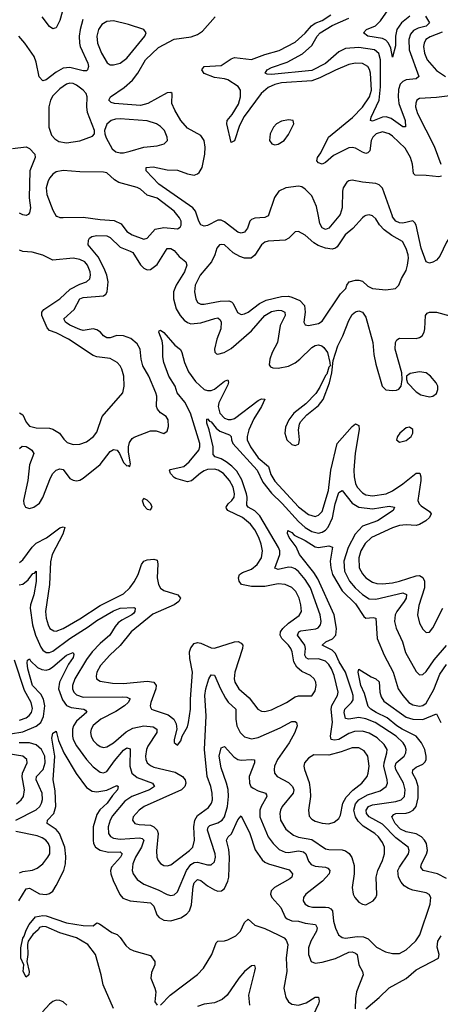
# Model space of a CAD drawing. Header units: inches. Extents: x 1843162 to 1959474, y 907081 to 1016326.
# Tile 398 of 656: x 1907192 to 1909694, y 945315 to 951169. Entities that reach past the tile are written whole.
import ezdxf

# ---------------------------------------------------------------- set-up
doc = ezdxf.new("R2010")
doc.units = ezdxf.units.IN
doc.header["$MEASUREMENT"] = 0
doc.layers.add('B9904', color=7, linetype='Continuous')
doc.layers.add('B9905', color=7, linetype='Continuous')

msp = doc.modelspace()

# ---------------------------------------------------------------- linework, layer by layer
at = {"layer": 'B9904', "color": 5}
for points, elevation in [([(1907412.8, 950000), (1907430, 949993.4), (1907450, 949991.9), (1907570, 949995.4), (1907670, 949979.8), (1907754.6, 949974.6), (1907796, 949956), (1907830.2, 949910), (1907860.3, 949890), (1907930, 949863.5), (1907950, 949869.1), (1907997.4, 949922.6), (1908050, 949932.4), (1908130, 949924.9), (1908145.6, 949934.4), (1908152.1, 949947.9), (1908152.1, 949970), (1908142.3, 949990), (1908134.1, 950000)], 640), ([(1909243.4, 950000), (1909230, 949991.1), (1909173, 949927), (1909128.6, 949890), (1909080.9, 949819.1), (1909069.7, 949810.3), (1909050, 949804.8), (1909010, 949809.9), (1908966.3, 949826.3), (1908941.4, 949841.4), (1908890, 949886.9), (1908850, 949909.5), (1908830, 949907), (1908792.7, 949870), (1908770, 949857.6), (1908670, 949851.8), (1908650, 949845.3), (1908630, 949829.8), (1908591.1, 949768.9), (1908569.5, 949750.5), (1908530, 949751.6), (1908500.5, 949760.5), (1908462.5, 949782.5), (1908410, 949829.4), (1908390, 949833), (1908381, 949830), (1908364, 949810), (1908353, 949770), (1908332.9, 949730), (1908265.6, 949650), (1908235.4, 949590), (1908231.9, 949550), (1908238.8, 949510), (1908250, 949487.7), (1908270, 949476.9), (1908290, 949476.6), (1908384.6, 949495.4), (1908436.8, 949496.8), (1908451.3, 949491.3), (1908461.4, 949481.4), (1908487.3, 949427.3), (1908510, 949416.9), (1908530, 949419.2), (1908550, 949429.3), (1908618.4, 949481.6), (1908658, 949502), (1908750, 949522.5), (1908790, 949524), (1908810, 949519.6), (1908858.4, 949498.4), (1908885.5, 949470), (1908889.5, 949430.5), (1908881.3, 949370), (1908890, 949354), (1908910.4, 949350.4), (1908970, 949363.1), (1908990, 949376.4), (1909100.7, 949539.3), (1909131.8, 949570), (1909137.6, 949590), (1909152, 949610), (1909190, 949620.7), (1909210, 949620.7), (1909230, 949614), (1909263.5, 949583.5), (1909290, 949570.2), (1909370, 949561.7), (1909426.6, 949570), (1909447, 949590), (1909462.9, 949630), (1909490, 949678), (1909499, 949710), (1909505.2, 949750), (1909503.2, 949770), (1909490, 949807.8), (1909468.6, 949850), (1909405.6, 949885.6), (1909359.6, 949919.6), (1909332.2, 949950), (1909310, 949984), (1909292.9, 950000)], 640), ([(1908666.8, 950000), (1908650, 949992), (1908590.6, 949989.4), (1908570, 949979.9), (1908560.5, 949970), (1908546.7, 949930), (1908530, 949905.3), (1908510, 949900.2), (1908490, 949905.9), (1908410, 949967.6), (1908390, 949976.7), (1908370, 949976.1), (1908310, 949945.9), (1908290, 949941.8), (1908270, 949948.7), (1908257.6, 949970), (1908247.4, 950000)], 620), ([(1909090.1, 950000), (1909030, 949928.9), (1909010, 949921.6), (1908990, 949931.8), (1908976.9, 949956.9), (1908968.8, 950000)], 620), ([(1909916.1, 950000), (1909910.5, 949989.5), (1909888.4, 949971.6), (1909800.2, 949930), (1909770, 949905.7), (1909730, 949845.8), (1909690, 949762.2), (1909670, 949739.4), (1909650, 949727.4), (1909630, 949722), (1909609.2, 949730), (1909579.1, 949810), (1909550, 949946.6), (1909541.3, 949961.3), (1909530, 949971.9), (1909470, 949959.5), (1909450, 949961.3), (1909429.3, 949970), (1909410, 949996.1), (1909408.6, 950000)], 620), ([(1907190, 948620.2), (1907206.9, 948633.1), (1907230, 948630.7), (1907250, 948619.8), (1907264.9, 948610), (1907276, 948590), (1907250, 948522), (1907240.7, 948430), (1907214.4, 948310), (1907216.5, 948290), (1907227, 948270), (1907250, 948262.7), (1907276.2, 948270), (1907310, 948294.9), (1907330, 948328.5), (1907374.7, 948445.3), (1907389.9, 948470.1), (1907410, 948490.8), (1907430, 948498.9), (1907450, 948493.7), (1907490, 948441.1), (1907510, 948430.2), (1907530, 948426.8), (1907550, 948431.1), (1907570, 948442.3), (1907670, 948523.7), (1907730, 948601.3), (1907750, 948613.2), (1907771.8, 948610), (1907786.4, 948590), (1907810, 948536.4), (1907830, 948517.1), (1907838, 948518), (1907848, 948512), (1907850.9, 948529.1), (1907838.3, 948598.3), (1907838.3, 948630), (1907844.7, 948655.3), (1907861.4, 948678.6), (1907873.2, 948686.8), (1907970, 948724.6), (1908004.1, 948724.1), (1908050, 948709), (1908070, 948723), (1908076.2, 948750), (1908074.3, 948790), (1908063.1, 948810), (1908030, 948831.6), (1908012.2, 948852.2), (1908006.5, 948870), (1908006.8, 948930), (1908001.8, 948950), (1907959.2, 949050), (1907924.3, 949110), (1907913.7, 949150), (1907909.4, 949210), (1907890, 949242), (1907852.5, 949272.5), (1907810, 949289), (1907770, 949290.3), (1907730, 949278), (1907710, 949277.3), (1907690, 949288.4), (1907671.9, 949311.9), (1907650, 949324.9), (1907630, 949329.9), (1907570, 949321.7), (1907550, 949326), (1907490, 949353.5), (1907465.3, 949370), (1907453.8, 949390), (1907515.1, 949444.9), (1907550.4, 949509.6), (1907570, 949517.2), (1907690, 949526.4), (1907703.7, 949536.3), (1907712.4, 949550), (1907718.6, 949610), (1907709.9, 949650), (1907694.9, 949690), (1907658.4, 949758.4), (1907599.9, 949830), (1907601.4, 949858.6), (1907607.8, 949870), (1907621.1, 949878.9), (1907650, 949885.2), (1907710, 949883.9), (1907730, 949873), (1907790, 949816.9), (1907850, 949793.5), (1907864, 949784), (1907910, 949711), (1907930, 949690.9), (1907950, 949681.9), (1907970, 949684.5), (1908010, 949713.9), (1908070, 949808.1), (1908090, 949808.4), (1908110, 949796.3), (1908141.3, 949761.3), (1908179.7, 949730), (1908186.1, 949710), (1908171.5, 949670), (1908121.7, 949590), (1908107.4, 949550), (1908107.5, 949510), (1908123.6, 949450), (1908146.8, 949410), (1908170, 949383), (1908190, 949367.9), (1908210, 949360.8), (1908270, 949366.6), (1908353.1, 949393.1), (1908370, 949395.3), (1908383.8, 949383.8), (1908390.6, 949370), (1908387.4, 949330), (1908363.9, 949270), (1908350.2, 949210.2), (1908352.8, 949192.8), (1908362.7, 949182.7), (1908370, 949179.6), (1908409.1, 949189.1), (1908450, 949214.3), (1908570, 949319.6), (1908650, 949410.1), (1908690, 949433.9), (1908730, 949441), (1908750, 949439.8), (1908768.1, 949430), (1908770.1, 949410), (1908741.6, 949350), (1908725.3, 949250), (1908693.2, 949190), (1908679.5, 949150), (1908676.4, 949116.4), (1908684.2, 949104.2), (1908698.3, 949098.3), (1908730, 949096), (1908790, 949108.1), (1908830, 949128.8), (1908859, 949150), (1908930, 949219), (1908950, 949231.6), (1908970, 949235), (1908989.1, 949229.1), (1909000.3, 949220.3), (1909021.8, 949190), (1909037.3, 949130), (1909038, 949110), (1909030, 949102), (1909018.7, 949061.3), (1909010, 949053), (1908976.9, 948983.1), (1908953.7, 948946.3), (1908894.6, 948885.4), (1908823.1, 948830), (1908792.4, 948790), (1908773, 948747), (1908768, 948710), (1908781.7, 948670), (1908810, 948643.7), (1908830, 948637.1), (1908850, 948644.9), (1908852.6, 948650), (1908855.6, 948670), (1908850.8, 948730), (1908855.8, 948764.2), (1908862.4, 948777.6), (1908900, 948820), (1908970, 948874), (1908997.7, 948910), (1909035.3, 949010), (1909049.3, 949069.3), (1909057, 949143), (1909084.1, 949230), (1909114.8, 949290), (1909150, 949380.2), (1909170, 949415), (1909190, 949431.9), (1909210, 949437.8), (1909230, 949430.2), (1909250, 949400.3), (1909292.3, 949250), (1909297.8, 949177.8), (1909310, 949120.5), (1909348.6, 948990), (1909370, 948968.6), (1909410, 948963.5), (1909433.8, 948966.2), (1909447.6, 948972.4), (1909460.5, 948990), (1909466.3, 949030), (1909464.2, 949070), (1909424.8, 949210), (1909426.6, 949250), (1909435.5, 949264.5), (1909450, 949274.7), (1909550, 949272.4), (1909570, 949278.6), (1909585.6, 949290), (1909597.2, 949310), (1909601.2, 949330), (1909604.7, 949410), (1909616.3, 949423.7), (1909629.9, 949430.1), (1909670, 949428.9), (1909750, 949408.4)], 620), ([(1907190.9, 948830.9), (1907210, 948819.5), (1907230, 948775.8), (1907250, 948751.6), (1907290, 948741.3), (1907370, 948740.6), (1907390, 948735), (1907428.9, 948710), (1907454.4, 948674.4), (1907474.9, 948654.9), (1907510, 948642.3), (1907550, 948645.2), (1907590, 948658.5), (1907632, 948690), (1907650, 948717.1), (1907682.6, 948810), (1907805.1, 948950), (1907814.3, 948990), (1907811.9, 949050), (1907799.8, 949090), (1907789.7, 949110), (1907771.3, 949131.3), (1907730, 949154.2), (1907650, 949164.2), (1907630, 949171.5), (1907482.7, 949270), (1907410, 949307.4), (1907370, 949321.8), (1907356.4, 949336.4), (1907322.8, 949410), (1907324, 949430), (1907334.9, 949445.1), (1907431, 949509), (1907492.8, 949567.2), (1907550, 949596.8), (1907589.3, 949610.7), (1907610, 949628), (1907613.9, 949650), (1907611.1, 949670), (1907594.4, 949710), (1907579.3, 949730), (1907550, 949742.7), (1907510, 949750.3), (1907390, 949738.4), (1907330, 949769.7), (1907266.5, 949786.5), (1907210, 949790.8), (1907190, 949797.6)], 640), ([(1907190, 947941.6), (1907210, 947956.8), (1907266.6, 948033.4), (1907290, 948056.3), (1907351.8, 948088.2), (1907430, 948147.7), (1907450, 948154.2), (1907460.4, 948150), (1907449.4, 948110), (1907385.8, 947990), (1907374.8, 947945.2), (1907368.4, 947810), (1907346, 947650), (1907350.1, 947610), (1907361.9, 947570), (1907372.2, 947550), (1907394.4, 947534.4), (1907410, 947532.9), (1907450, 947549.6), (1907550, 947605.9), (1907670, 947686.1), (1907810, 947755.1), (1907847.6, 947790), (1907873, 947827), (1907897.6, 947870), (1907915.7, 947930), (1907930, 947949.1), (1907950, 947957.1), (1907990, 947962), (1908010, 947956.4), (1908014.3, 947934.3), (1908010.1, 947850), (1908017.6, 947810), (1908029.7, 947789.7), (1908050, 947775.1), (1908131.8, 947750), (1908147.9, 947730), (1908137.6, 947710), (1908110.4, 947689.6), (1907984.7, 947635.3), (1907854.8, 947530), (1907790, 947447.9), (1907728.4, 947391.6), (1907672.5, 947330), (1907651.1, 947290), (1907646.5, 947266.5), (1907649, 947250), (1907670, 947236.9), (1907744.1, 947224.1), (1907810, 947221.7), (1907950, 947235.7), (1907989.6, 947229.6), (1908004, 947210), (1908002.5, 947190), (1907972.6, 947110), (1907967.5, 947090), (1907970, 947082), (1907976.5, 947070), (1907985, 947065), (1908075.4, 947035.4), (1908109.2, 947009.2), (1908122.4, 946982.4), (1908126.6, 946950), (1908110.5, 946890), (1908110.6, 946870.6), (1908130, 946856.3), (1908150, 946880.7), (1908159.1, 946910), (1908190, 946965.5), (1908196.2, 946990), (1908208.5, 947070), (1908207.3, 947130), (1908220.2, 947290), (1908204.5, 947370), (1908202.5, 947410), (1908210, 947434.6), (1908230, 947459.2), (1908250, 947465.4), (1908270, 947461.6), (1908330, 947434.4), (1908350, 947432.5), (1908470, 947470.6), (1908491.1, 947471.1), (1908510, 947462.7), (1908518.5, 947450), (1908518.1, 947430), (1908470.6, 947290), (1908468.1, 947250), (1908472.5, 947230), (1908495.3, 947190), (1908557.2, 947137.2), (1908608.9, 947068.9), (1908630, 947057.2), (1908650, 947055.6), (1908690, 947066.3), (1908778.5, 947110), (1908830, 947143.7), (1908850, 947148.8), (1908930, 947148.2), (1908950, 947178.8), (1908955.5, 947210), (1908953.5, 947230), (1908944.2, 947250), (1908922, 947270), (1908870, 947293.5), (1908840.1, 947320.1), (1908822.7, 947350), (1908813, 947410), (1908805.6, 947430), (1908791.6, 947450), (1908750.9, 947490), (1908741.6, 947510), (1908743.5, 947530), (1908756.6, 947550), (1908790, 947580.8), (1908854.4, 947625.6), (1908867.7, 947650), (1908864.9, 947690), (1908854.6, 947730), (1908834.2, 947770), (1908810, 947793.9), (1908770, 947811.5), (1908730, 947815), (1908650, 947799.7), (1908570, 947799.7), (1908511.2, 947810), (1908498.1, 947830), (1908493.5, 947850), (1908498.6, 947870), (1908517.7, 947882.3), (1908570, 947901.7), (1908604.7, 947930), (1908631.1, 947970), (1908636.6, 948010), (1908628.4, 948050), (1908613.5, 948090), (1908590, 948135.2), (1908564.9, 948170), (1908517, 948210), (1908429, 948250), (1908422.4, 948262.4), (1908420.2, 948270), (1908431.6, 948290), (1908453.8, 948310), (1908467.3, 948330), (1908469.9, 948350), (1908460.8, 948390), (1908439.5, 948430), (1908404.5, 948470), (1908372.3, 948490), (1908350, 948495.7), (1908310, 948493.7), (1908290, 948486.7), (1908266.9, 948473.1), (1908213.8, 948426.2), (1908190, 948420.8), (1908120.3, 948440.3), (1908110, 948446.1), (1908089.9, 948470), (1908082.4, 948490), (1908086.3, 948493.7), (1908167.3, 948512.7), (1908200.5, 948539.5), (1908257.9, 948610), (1908263.6, 948630), (1908262.8, 948650), (1908207.4, 948830), (1908174.3, 948894.3), (1908129.5, 948949.5), (1908117.4, 948990), (1908079.9, 949050), (1908049.5, 949130), (1908044.1, 949164.1), (1908044, 949230), (1908038.6, 949258.6), (1908018.9, 949310), (1908021.1, 949318.9), (1908030, 949322.2), (1908050, 949309.4), (1908114.6, 949234.6), (1908147.8, 949207.8), (1908157.2, 949190), (1908171.4, 949130), (1908195.9, 949075.9), (1908237.3, 949017.3), (1908289.3, 948969.3), (1908310, 948963.2), (1908330, 948964.2), (1908350, 948972), (1908410, 949019.3), (1908430, 949028.4), (1908434.1, 949014.1), (1908430, 948997.7), (1908376.5, 948890), (1908372.5, 948870), (1908382.7, 948830), (1908410, 948799.3), (1908431.5, 948791.5), (1908450, 948791.4), (1908470, 948798.1), (1908610, 948904.7), (1908630, 948914.8), (1908650, 948911.8), (1908630.4, 948870), (1908585.3, 948794.7), (1908555.6, 948730), (1908544.2, 948690), (1908545.7, 948670), (1908565.5, 948630), (1908610, 948563.6), (1908671.9, 948511.9), (1908685.2, 948465.2), (1908710, 948425.5), (1908850, 948273.3), (1908910, 948227.4), (1908950, 948215.5), (1908970, 948222.5), (1908990, 948245.2), (1909028.1, 948370), (1909042.4, 948490), (1909081, 948650), (1909170, 948750.3), (1909190, 948766), (1909210, 948756), (1909211.6, 948731.6), (1909187.5, 948592.5), (1909179.9, 948490), (1909181.5, 948450), (1909190, 948411.8), (1909199.8, 948390), (1909230, 948355.6), (1909250, 948344.7), (1909290, 948338.2), (1909372, 948350), (1909410, 948368), (1909471.3, 948408.7), (1909550, 948473.6), (1909572.2, 948472.2), (1909578.7, 948450), (1909578.2, 948430), (1909560.4, 948310), (1909568, 948290), (1909578.9, 948278.9), (1909630, 948245.2), (1909639, 948230), (1909630.1, 948210), (1909608.1, 948190), (1909570, 948166.9), (1909550, 948161.8), (1909490, 948166), (1909450, 948161.7), (1909410, 948148.4), (1909283.5, 948090), (1909246.4, 948053.6), (1909221.3, 948010), (1909209.1, 947969.1), (1909211.3, 947910), (1909230, 947874), (1909251.2, 947851.2), (1909290, 947824.2), (1909316.2, 947816.2), (1909350, 947814.4), (1909410, 947821.1), (1909451, 947830), (1909550, 947862.9), (1909570, 947863.8), (1909590, 947853.1), (1909599.4, 947830), (1909599.9, 947790), (1909566.2, 947686.2), (1909558.6, 947630), (1909570, 947581.6), (1909590, 947544.4), (1909610, 947524.4), (1909630, 947528.2), (1909650, 947554), (1909708.7, 947670)], 580), ([(1907189, 947809), (1907210, 947813.4), (1907242.5, 947837.5), (1907270, 947875.8), (1907280.9, 947879.1), (1907290, 947890.4), (1907290, 947829.2), (1907275.9, 947750), (1907255.9, 947690), (1907254.8, 947670), (1907269, 947570), (1907285.8, 947510), (1907317.7, 947437.7), (1907330, 947420.2), (1907350, 947406.9), (1907370, 947406.1), (1907390, 947415.2), (1907489.5, 947490.5), (1907600.2, 947559.8), (1907650, 947597.3), (1907750, 947655), (1907790, 947670.5), (1907870, 947674.9), (1907879.1, 947670), (1907876.5, 947650), (1907870, 947641), (1907859, 947630), (1907800.5, 947599.5), (1907777.9, 947582.1), (1907759.2, 947560.8), (1907728.4, 947510), (1907670, 947460.4), (1907622.9, 947410), (1907590, 947365.7), (1907520.3, 947250), (1907506, 947210), (1907506.1, 947190), (1907514, 947170), (1907530, 947154), (1907570, 947140.9), (1907803.1, 947143.1), (1907830, 947140.1), (1907850.1, 947130.1), (1907838.2, 947110), (1907815.3, 947090), (1907763.8, 947056.2), (1907674.3, 947010), (1907628.4, 946971.6), (1907616.6, 946950), (1907612.5, 946930), (1907616.4, 946910), (1907630, 946883.5), (1907650, 946861.4), (1907670, 946847.9), (1907690, 946842.6), (1907710, 946845.6), (1907750, 946869.5), (1907825.1, 946934.9), (1907864.2, 946955.8), (1907929.9, 946970.1), (1907985.4, 946965.4), (1908008.4, 946950), (1908007, 946930), (1907953.8, 946850), (1907946, 946830), (1907940.1, 946790), (1907942.4, 946770), (1907951.1, 946751.1), (1907970, 946734), (1907990, 946723.8), (1908115.8, 946695.8), (1908159.7, 946670), (1908177, 946650), (1908180.1, 946630), (1908174.8, 946610), (1908154.5, 946590), (1907932.2, 946490), (1907902.3, 946470), (1907866.8, 946430), (1907862.2, 946410), (1907877.6, 946390), (1907903.6, 946383.6), (1907970, 946379), (1907990.7, 946370.7), (1908009.6, 946350), (1908015.3, 946330), (1908006.5, 946226.5), (1908007.9, 946190), (1908014.9, 946170), (1908030, 946151.7), (1908050, 946140.7), (1908070, 946138.4), (1908090, 946143.5), (1908202.3, 946230), (1908222, 946250), (1908232.3, 946290), (1908228, 946370), (1908234.3, 946410), (1908250, 946437.2), (1908314.8, 946485.2), (1908332.5, 946510), (1908337.8, 946530), (1908337.5, 946570), (1908329.3, 946609.3), (1908307.3, 946670), (1908290.4, 946830), (1908300.3, 947030), (1908294.1, 947150), (1908299, 947190), (1908316.8, 947250), (1908330, 947274), (1908350, 947272), (1908385.6, 947190), (1908415.2, 947135.2), (1908431.8, 947111.8), (1908478.4, 947070), (1908477.3, 947010), (1908483.8, 946970), (1908502.5, 946930), (1908530, 946904.6), (1908570, 946893.1), (1908610, 946900.7), (1908741.7, 946958.3), (1908810, 946995.5), (1908830, 946996.9), (1908838.3, 946990), (1908841.3, 946970), (1908827.5, 946930), (1908795.1, 946870), (1908725.8, 946770), (1908708.1, 946730), (1908704.8, 946710), (1908706.7, 946690), (1908723.2, 946670), (1908790, 946634.4), (1908813.9, 946610), (1908823.3, 946590), (1908818.9, 946570), (1908754, 946490), (1908743.7, 946470), (1908738.4, 946450), (1908743.2, 946410), (1908775.2, 946355.2), (1908820.1, 946320.1), (1908850, 946308.5), (1908930, 946294.7), (1909010, 946239.5), (1909030, 946234.6), (1909110, 946233.6), (1909130, 946227.8), (1909151, 946211), (1909167.4, 946187.4), (1909180.3, 946140.3), (1909180.7, 946090), (1909168.8, 946010), (1909174.9, 945970), (1909186, 945950), (1909210, 945923), (1909230, 945910.4), (1909250, 945907), (1909293.3, 945930), (1909309.7, 945950), (1909315.2, 945964.8), (1909312.1, 946070), (1909322.3, 946110), (1909348.9, 946170), (1909361, 946210), (1909360.8, 946250), (1909350, 946276.8), (1909326.4, 946310), (1909303.7, 946330), (1909234.2, 946374.2), (1909204.6, 946404.6), (1909188.9, 946430), (1909178.7, 946470), (1909190, 946507.4), (1909210, 946530.1), (1909260.6, 946559.4), (1909335.3, 946584.7), (1909371.3, 946610), (1909379.1, 946630), (1909378.1, 946650), (1909358.6, 946730), (1909359.1, 946750), (1909375.3, 946810), (1909376.6, 946830), (1909360.3, 946860.3), (1909318.6, 946898.6), (1909270, 946926.1), (1909230, 946937.8), (1909182.3, 946937.7), (1909150, 946924.5), (1909090, 946889.6), (1909065.1, 946885.1), (1909045.2, 946890), (1909039.9, 946910), (1909052.5, 946992.5), (1909043.9, 947070), (1909048, 947092), (1909081.9, 947150), (1909085.6, 947170), (1909063.2, 947270), (1909047, 947310), (1909030, 947335.7), (1909010, 947354.8), (1908970, 947369), (1908910, 947365.9), (1908895.6, 947375.6), (1908888.8, 947390), (1908892.1, 947430), (1908888.3, 947450), (1908845.2, 947510), (1908852.7, 947530), (1908864.4, 947535.6), (1908953.8, 947546.2), (1908967.8, 947552.2), (1908980.9, 947570), (1908984.6, 947590), (1908978.3, 947630), (1908921.1, 947790), (1908890, 947841.3), (1908850, 947888.1), (1908830, 947904.2), (1908810, 947912.5), (1908790, 947914.1), (1908730, 947900.5), (1908708.6, 947908.6), (1908738.8, 947990), (1908738.7, 948010), (1908730.4, 948030), (1908619.3, 948219.3), (1908590, 948249), (1908550.6, 948270), (1908543, 948283), (1908545.1, 948330), (1908540.4, 948350), (1908513.4, 948433.4), (1908483.6, 948483.6), (1908454.6, 948514.6), (1908419.9, 948539.9), (1908390, 948557.4), (1908354.7, 948570), (1908342.7, 948582.7), (1908342.5, 948630), (1908319.4, 948730), (1908305.9, 948770), (1908305.6, 948794.4), (1908310, 948796.5), (1908321.4, 948781.4), (1908330, 948778.8), (1908360.2, 948740.2), (1908382.2, 948722.2), (1908440.7, 948700.7), (1908450.1, 948690.1), (1908451.4, 948670), (1908459.5, 948650), (1908604.9, 948490), (1908639, 948419), (1908690, 948353.3), (1908753.1, 948293.1), (1908850, 948184.5), (1908890, 948150.5), (1908930, 948125.3), (1908970, 948116), (1908990, 948121), (1909010, 948133.3), (1909027.5, 948152.5), (1909053, 948207), (1909068.7, 948290), (1909090, 948356.9), (1909110, 948369.2), (1909170, 948293.8), (1909210, 948270.5), (1909290, 948261.4), (1909390, 948275.6), (1909420.5, 948270), (1909412.7, 948250), (1909320.6, 948190), (1909230, 948156.6), (1909187.3, 948110), (1909145.3, 948030), (1909120.3, 947950), (1909122.8, 947890), (1909153.4, 947830), (1909187.6, 947790), (1909230, 947750.6), (1909270, 947726.1), (1909310, 947724.3), (1909470, 947760.7), (1909492.2, 947752.2), (1909490.1, 947730), (1909479.6, 947710), (1909435, 947650), (1909425.7, 947630), (1909420.8, 947590), (1909431.3, 947551.3), (1909468.8, 947470), (1909486.6, 947406.6), (1909550, 947293.4), (1909570, 947274.6), (1909590, 947275.2), (1909610, 947293.8), (1909657.5, 947362.5), (1909730, 947448.6)], 560), ([(1907137.7, 946922.3), (1907210, 946935.5), (1907290.7, 946969.3), (1907317.3, 946990), (1907334, 947026), (1907341, 947090), (1907334.5, 947130), (1907318.6, 947158.6), (1907269.2, 947210), (1907239.7, 947310), (1907235.6, 947344.4), (1907239.5, 947360.5), (1907250, 947368.5), (1907256.7, 947356.7), (1907297.4, 947317.4), (1907324.5, 947304.5), (1907350, 947301.8), (1907370, 947307.4), (1907390, 947320.4), (1907470, 947391.6), (1907510, 947405.5), (1907514.6, 947394.6), (1907510, 947377.6), (1907483.3, 947336.7), (1907429.2, 947230.8), (1907422.7, 947190), (1907445.8, 947125.8), (1907470, 947090.7), (1907498.7, 947078.7), (1907573, 947070), (1907583.8, 947063.8), (1907591, 947051), (1907530, 946998.5), (1907511.6, 946970), (1907506.3, 946950), (1907506.3, 946910), (1907511.1, 946890), (1907530, 946852), (1907590, 946771), (1907630, 946727.1), (1907670, 946695.3), (1907690, 946690.9), (1907710, 946699), (1907756.8, 946763.2), (1907810, 946825.1), (1907830, 946839), (1907850, 946834), (1907847.6, 946730), (1907858.7, 946690), (1907890, 946663.6), (1907982.3, 946630), (1907994.7, 946610), (1907963.9, 946590), (1907858.4, 946550), (1907818.1, 946521.9), (1907744.2, 946435.8), (1907730.1, 946410), (1907718.8, 946370), (1907720.8, 946330), (1907733, 946313), (1907750, 946303.3), (1907790, 946296.3), (1907904.6, 946304.6), (1907919.7, 946299.7), (1907930, 946290.2), (1907916, 946250), (1907880.1, 946190), (1907864.3, 946150), (1907861.6, 946110), (1907866.3, 946090), (1907890, 946057.8), (1907930.3, 946030), (1908015.7, 945995.7), (1908070, 945967.8), (1908090, 945962), (1908110, 945965.2), (1908130, 945983.6), (1908183.8, 946110), (1908210, 946146.2), (1908230, 946157.7), (1908250, 946160.5), (1908310, 946144.4), (1908330, 946144.7), (1908350, 946162), (1908356.5, 946190), (1908354.9, 946210), (1908309.5, 946350.5), (1908312.2, 946367.8), (1908322.6, 946377.4), (1908370, 946393), (1908396.8, 946410), (1908410.4, 946430), (1908428.3, 946490), (1908433.4, 946550), (1908431.9, 946591.9), (1908422.8, 946630), (1908390, 946720.5), (1908378.3, 946790), (1908390, 946839.3), (1908410, 946846.7), (1908465.9, 946785.9), (1908490, 946770.9), (1908510, 946766.3), (1908571, 946771), (1908588.1, 946768.1), (1908588.9, 946750), (1908556.2, 946670), (1908559, 946630), (1908567.7, 946610), (1908579.7, 946599.7), (1908610, 946584.2), (1908654.4, 946570), (1908659.3, 946559.3), (1908661.2, 946550), (1908628.2, 946491.8), (1908620.6, 946470), (1908619.6, 946430), (1908670.1, 946310.1), (1908700.5, 946270), (1908735.4, 946235.4), (1908770, 946219.3), (1908790, 946217.7), (1908850, 946228), (1908880.8, 946220.8), (1908894.1, 946210), (1908910, 946165.5), (1908925.5, 946145.5), (1908950, 946135.4), (1909010.5, 946130), (1909024.4, 946124.4), (1909037.5, 946110), (1909031.6, 946090), (1908993.3, 946046.7), (1908893.8, 945970), (1908879.6, 945950), (1908878.6, 945930), (1908889.1, 945910), (1908910, 945898), (1908932.5, 945892.5), (1909011.5, 945891.5), (1909029.6, 945889.6), (1909042.4, 945882.4), (1909053.3, 945870), (1909059.1, 945810), (1909070, 945766.7), (1909088.3, 945728.3), (1909110, 945712.1), (1909130, 945708.9), (1909198.9, 945718.9), (1909236.3, 945716.3), (1909264.1, 945704.1), (1909315, 945655), (1909367.3, 945627.3), (1909410, 945616), (1909450, 945617.4), (1909490, 945638.6), (1909517.2, 945662.8), (1909547.2, 945692.8), (1909571.4, 945728.6), (1909633.5, 945910), (1909636.8, 945950), (1909627.5, 945967.5), (1909610, 945977.3), (1909530, 945993.8), (1909503.7, 946003.7), (1909479.3, 946019.3), (1909460.2, 946040.2), (1909444.5, 946070), (1909441.9, 946110), (1909449.9, 946130), (1909504.1, 946210), (1909509.1, 946230), (1909502.3, 946250), (1909430, 946304.8), (1909350, 946386.4), (1909269.9, 946430), (1909254, 946450), (1909252.5, 946470), (1909267, 946490), (1909290, 946501.3), (1909430, 946519.7), (1909460.9, 946530), (1909480.2, 946550), (1909484.3, 946590), (1909475.6, 946630), (1909429.9, 946710), (1909425.4, 946730), (1909431.6, 946750), (1909478.4, 946790), (1909489.2, 946810), (1909490.5, 946830), (1909485.3, 946850), (1909472.7, 946870), (1909431.9, 946910), (1909306.8, 946990), (1909250, 947011.7), (1909210, 947019.6), (1909149.9, 947009.9), (1909130, 947014.5), (1909122, 947050), (1909126.1, 947070), (1909165.4, 947110), (1909174.6, 947125.4), (1909175.5, 947150), (1909169.6, 947170), (1909129.9, 947290), (1909092.7, 947350), (1909070, 947400.7), (1909050, 947420.3), (1908991.5, 947450), (1909012.4, 947470), (1909053.2, 947486.8), (1909071.8, 947510), (1909075.4, 947550), (1909063, 947630), (1908965.4, 947845.4), (1908942.3, 947882.3), (1908856.3, 947990), (1908835.5, 948035.5), (1908795.1, 948090), (1908785.3, 948114.7), (1908787.3, 948132.7), (1908810, 948119.5), (1908823.6, 948103.6), (1908890, 948072.8), (1908950, 948034), (1908970, 948031.7), (1909030, 948040.8), (1909052.3, 948032.3), (1909038.1, 947950), (1909041.7, 947910), (1909052.9, 947870), (1909110, 947772.9), (1909190, 947695.1), (1909239.6, 947619.6), (1909250, 947611), (1909294.6, 947614.6), (1909310.8, 947610.8), (1909318.8, 947490), (1909359.8, 947390), (1909412.4, 947290), (1909443.5, 947190), (1909470.1, 947150), (1909506.4, 947110), (1909530, 947095.4), (1909570, 947087), (1909590, 947090.8), (1909610, 947104.8), (1909654.3, 947185.7), (1909690, 947278.3), (1909730, 947335.6)], 540), ([(1907190, 947004.9), (1907230, 947018.6), (1907248.5, 947031.5), (1907262, 947050), (1907267.3, 947072.7), (1907259.4, 947110), (1907220.2, 947180.2), (1907160.4, 947360.4)], 560), ([(1909730, 946062.6), (1909676.8, 946090), (1909591, 946111), (1909576.8, 946130), (1909582.1, 946150), (1909612, 946208), (1909616.9, 946230), (1909610.8, 946270), (1909599.7, 946290), (1909581.7, 946310), (1909550, 946328.7), (1909490, 946340.1), (1909456, 946356), (1909425.4, 946390), (1909404.4, 946430), (1909416.8, 946443.2), (1909430, 946448.4), (1909490, 946451.6), (1909510, 946457.8), (1909532.5, 946470), (1909550.7, 946490), (1909562.2, 946542.2), (1909561.7, 946610), (1909549.5, 946650), (1909528.9, 946690), (1909530.4, 946709.6), (1909550, 946724.7), (1909590, 946743.5), (1909602.7, 946757.3), (1909608.6, 946770), (1909609.9, 946790), (1909601.5, 946830), (1909582.5, 946870), (1909549.9, 946910), (1909466.2, 946950), (1909434.7, 946970), (1909378.5, 947018.5), (1909312.8, 947050), (1909280.2, 947070), (1909264.9, 947084.9), (1909242.5, 947162.5), (1909220.2, 947210), (1909204.1, 947290), (1909210, 947307.7), (1909281.6, 947261.6), (1909310, 947250.3), (1909330, 947232.7), (1909334.3, 947170), (1909342.7, 947142.7), (1909357, 947117), (1909490, 947021.7), (1909530, 947010.1), (1909590, 947008.1), (1909670, 947042.8), (1909696.6, 946990)], 520), ([(1907186.7, 945930), (1907230, 946001.5), (1907250, 946005.1), (1907310, 945971.5), (1907350, 945968.3), (1907370, 945973.8), (1907390, 945988.1), (1907410, 946020.3), (1907454.9, 946110), (1907464.3, 946150), (1907465.7, 946194.3), (1907460.3, 946250), (1907429.7, 946329.7), (1907410, 946353.8), (1907354.8, 946390), (1907356.5, 946410), (1907395.4, 946450), (1907406.7, 946490), (1907403.4, 946583.4), (1907391.5, 946650), (1907401.2, 946790), (1907382.3, 946897.7), (1907390, 946926.4), (1907410, 946938), (1907423.7, 946883.7), (1907453.7, 946810), (1907527.8, 946687.8), (1907590, 946604.2), (1907622.7, 946582.7), (1907650, 946579), (1907711.3, 946588.7), (1907770, 946615.2), (1907778, 946610), (1907774.6, 946590), (1907743.6, 946556.4), (1907711.5, 946510), (1907668.4, 946471.6), (1907650, 946444.1), (1907629.5, 946370.5), (1907628.1, 946290), (1907631.7, 946270), (1907643.7, 946250), (1907670.4, 946230.4), (1907720.2, 946220.2), (1907790, 946222), (1907802, 946210), (1907791, 946190), (1907739, 946130), (1907733.1, 946110), (1907733.9, 946090), (1907748.3, 946050), (1907788, 945968), (1907806, 945946), (1907849.2, 945929.2), (1907970, 945919.1), (1907990, 945899.2), (1908007.8, 945847.8), (1908021.8, 945830), (1908050, 945814.3), (1908090, 945810.7), (1908150, 945829), (1908183.7, 945850), (1908202.5, 945870), (1908213.9, 945906.1), (1908224, 946016), (1908230, 946036.5), (1908250, 946056.1), (1908270, 946050.1), (1908310, 946018.4), (1908350, 945995.1), (1908370, 945987.8), (1908391.3, 945988.7), (1908410, 946004), (1908430, 946047.6), (1908435.1, 946070), (1908440.4, 946190), (1908434.9, 946234.9), (1908421.3, 946290), (1908432.7, 946310), (1908452.2, 946327.8), (1908490, 946411.7), (1908510, 946435.5), (1908561.7, 946330), (1908592.9, 946232.9), (1908633.2, 946173.2), (1908650, 946159.5), (1908670.9, 946150.9), (1908794.7, 946114.7), (1908815.2, 946090), (1908811.5, 946070), (1908799.3, 946060.7), (1908706.9, 946010), (1908688.3, 945990), (1908684.5, 945970), (1908691, 945950), (1908744.5, 945890), (1908770, 945833.4), (1908782.5, 945822.5), (1908810, 945812.1), (1908850, 945809.3), (1908890, 945796.7), (1908952, 945790), (1908960.4, 945770), (1908957.5, 945750), (1908922.7, 945690), (1908910.1, 945650), (1908910.1, 945610), (1908924.7, 945570), (1908950, 945559.8), (1908990, 945565.2), (1909070, 945587.6), (1909150, 945624.6), (1909170, 945626.8), (1909190, 945619.3), (1909199, 945610), (1909208.6, 945550), (1909230.7, 945510), (1909234.3, 945490), (1909196.1, 945390), (1909188.7, 945350), (1909187.9, 945287.9)], 520), ([(1907169.8, 946410), (1907289.2, 946470.8), (1907311.1, 946490), (1907322.3, 946510), (1907328.1, 946531.9), (1907326.7, 946570), (1907290.4, 946650), (1907291.4, 946668.6), (1907332.2, 946710), (1907344.1, 946750), (1907342.6, 946790), (1907322.6, 946830), (1907290, 946857.9), (1907250, 946870.3), (1907188.7, 946868.7)], 540), ([(1907172.6, 946507.4), (1907201, 946530), (1907215.2, 946550), (1907221.3, 946590), (1907207.4, 946667.4), (1907208.7, 946690), (1907235.8, 946750), (1907235.5, 946770), (1907210, 946791), (1907071.1, 946811.1)], 560), ([(1907190, 946096.3), (1907210, 946104.7), (1907267.8, 946112.2), (1907296.4, 946123.6), (1907328.8, 946150), (1907360.3, 946190), (1907370.5, 946210), (1907372.2, 946250), (1907363.9, 946270), (1907347.9, 946290), (1907325.3, 946305.3), (1907296.5, 946316.5), (1907170, 946343.2)], 540), ([(1907749.5, 945289.5), (1907687.8, 945430), (1907676.9, 945490), (1907642.4, 945610), (1907596.8, 945670), (1907530.7, 945710.7), (1907430, 945739.9), (1907350, 945775.1), (1907330, 945778.4), (1907310, 945771.6), (1907302.3, 945757.7), (1907270, 945729.6), (1907243.2, 945690), (1907238.5, 945670), (1907240.7, 945610), (1907234.6, 945570), (1907248.8, 945510), (1907246, 945490), (1907230, 945475.6), (1907212.6, 945510), (1907216, 945550), (1907199.1, 945590), (1907198.7, 945650), (1907210, 945708.2), (1907219.3, 945720.7), (1907230, 945756.5), (1907248.1, 945790), (1907286, 945834), (1907330, 945843.6), (1907350, 945841), (1907470, 945798.9), (1907570, 945783.9), (1907630, 945781.6), (1907650, 945799.3), (1907665.8, 945794.2), (1907741, 945741), (1907771.6, 945730), (1907790, 945712.7), (1907823.5, 945663.5), (1907845, 945645), (1907870, 945633), (1907970, 945604.6), (1907995.3, 945570), (1907995.7, 945550), (1907975.9, 945504.1), (1907972.1, 945470), (1907996.6, 945410), (1908001, 945390), (1907995.9, 945330), (1908010, 945309.1)], 480), ([(1908030, 945310.2), (1908086.8, 945370), (1908250, 945491.1), (1908284.3, 945530), (1908335, 945610), (1908360.4, 945679.6), (1908370.7, 945689.3), (1908410, 945691.9), (1908430, 945698.1), (1908477.6, 945722.4), (1908505.3, 945750), (1908530, 945801), (1908550, 945821.4), (1908590, 945786.3), (1908650, 945766.3), (1908730, 945728.5), (1908764.3, 945710), (1908777.1, 945697.1), (1908786.4, 945670), (1908777.6, 945590), (1908780.3, 945510), (1908763.7, 945410), (1908774.8, 945354.8), (1908790, 945329.4), (1908810, 945315.6), (1908850, 945310.1), (1908896.2, 945323.8), (1908950, 945358), (1908970, 945356.5), (1908973.5, 945333.5), (1908970, 945316.9), (1908937.9, 945250)], 480), ([(1909250, 945288.3), (1909330, 945354.8), (1909390, 945411.9), (1909490, 945469.2), (1909550, 945519.2), (1909682.9, 945590), (1909686.2, 945610), (1909674.4, 945654.4), (1909678.3, 945690), (1909698.1, 945721.9)], 520), ([(1908561.3, 945310), (1908555.7, 945370), (1908591.5, 945511.5), (1908594.4, 945530), (1908590, 945546), (1908570, 945543.5), (1908530, 945510.6), (1908495, 945470), (1908425.8, 945370), (1908395.7, 945344.3), (1908350, 945323), (1908290, 945315.4), (1908250, 945301.7)], 480), ([(1907472.3, 945310), (1907450, 945329.9), (1907430, 945337.7), (1907410, 945338.5), (1907390, 945331.9), (1907370, 945316.6), (1907327.1, 945270)], 520)]:
    msp.add_lwpolyline(points, dxfattribs=dict(at, elevation=elevation))
for points, elevation in [([(1909570, 949075.1), (1909515.1, 949064.9), (1909493.4, 949050), (1909493, 949030), (1909499.1, 949010), (1909550, 948955.5), (1909578.3, 948938.3), (1909630, 948927), (1909650, 948930.4), (1909670, 948945.5), (1909678.5, 948970), (1909678, 948990), (1909669.7, 949010), (1909635.6, 949050), (1909610, 949068.6)], 620), ([(1909510, 948747), (1909490, 948742.4), (1909452.7, 948710), (1909439.5, 948690), (1909434, 948670), (1909450, 948656.3), (1909490, 948667.7), (1909520.5, 948690), (1909531.1, 948710), (1909530, 948732.7)], 620), ([(1907930, 948321.2), (1907920.7, 948310), (1907930, 948280.7), (1907950, 948259.1), (1907970, 948254.8), (1907980.9, 948270), (1907971.6, 948290), (1907950, 948312.3)], 620), ([(1909210, 946840.6), (1909170, 946838.9), (1909104.9, 946815.1), (1909030, 946796.6), (1908941.6, 946798.4), (1908910, 946778.7), (1908885.7, 946750), (1908882.7, 946730), (1908886.2, 946710), (1908913.2, 946633.2), (1908919.8, 946590), (1908921.2, 946550), (1908909.2, 946469.2), (1908913.9, 946433.9), (1908930, 946415.6), (1908950, 946404.1), (1908990, 946391), (1909030, 946387.3), (1909062, 946398), (1909090, 946418.7), (1909100.4, 946439.6), (1909114.5, 946510), (1909133.3, 946546.7), (1909172.6, 946587.4), (1909226.2, 946630), (1909258.4, 946670), (1909265.5, 946690), (1909269.8, 946730), (1909263.5, 946790), (1909241.4, 946821.4)], 580)]:
    msp.add_lwpolyline(points, close=True, dxfattribs=dict(at, elevation=elevation))
at = {"layer": 'B9905', "color": 5}
for points, elevation in [([(1907454.8, 951250), (1907430, 951163.1), (1907410, 951121), (1907402, 951118), (1907390, 951114.1), (1907370, 951129.2), (1907324.8, 951184.8)], 580), ([(1909512.7, 951190), (1909461.9, 951150), (1909434.3, 951110), (1909426.3, 951070), (1909427.3, 951012.7), (1909410, 950946), (1909399.6, 950999.6), (1909384.9, 951030), (1909370, 951046.6), (1909350, 951057), (1909263, 951070), (1909237.4, 951090), (1909254, 951110), (1909307.2, 951132.8), (1909337.8, 951162.2), (1909412.2, 951267.8)], 540), ([(1909700.9, 950239.1), (1909685.1, 950234.9), (1909610, 950243.1), (1909543.9, 950243.9), (1909533.9, 950253.9), (1909527.9, 950310), (1909516.2, 950350), (1909483.9, 950403.9), (1909410, 950476.6), (1909390, 950490.9), (1909350, 950501.9), (1909312.3, 950490), (1909291.9, 950470), (1909283.3, 950450), (1909274.4, 950390), (1909263.1, 950376.9), (1909250, 950373.3), (1909230, 950380.9), (1909190, 950405.8), (1909170, 950409.2), (1909150, 950406.4), (1909059, 950361), (1909010, 950320.5), (1908990, 950309.9), (1908970, 950316.8), (1908958.8, 950330), (1908963.2, 950350), (1908983.3, 950376.7), (1909029, 950470), (1909172.2, 950587.8), (1909231.7, 950648.3), (1909271.8, 950710), (1909284.6, 950750), (1909279.1, 950850), (1909272.7, 950872.7), (1909261.8, 950890), (1909230, 950909.2), (1909190, 950910.4), (1909150, 950901.9), (1909070, 950869.1), (1908977.1, 950822.9), (1908930, 950806.1), (1908750, 950792.8), (1908710, 950782.5), (1908670, 950764.7), (1908628, 950730), (1908526.3, 950593.7), (1908499.4, 950540.6), (1908470, 950448), (1908450, 950439.5), (1908423.4, 950550), (1908425, 950570), (1908455.2, 950604.8), (1908493.7, 950666.3), (1908505.8, 950710), (1908506.1, 950750), (1908491.5, 950771.5), (1908430, 950810.7), (1908410, 950817.2), (1908350, 950824.2), (1908290, 950849.3), (1908275.3, 950870), (1908289.7, 950890), (1908390, 950895.7), (1908450, 950936.8), (1908470, 950943.5), (1908570, 950932.1), (1908650, 950962.6), (1908734.6, 950985.4), (1908830, 951035.4), (1908890.5, 951089.5), (1908927.9, 951132.1), (1908950, 951147.1), (1908990, 951164.2), (1909043.1, 951196.9)], 580), ([(1907568.4, 951170), (1907551.8, 951110), (1907545.8, 951070), (1907547, 951030), (1907552.4, 951010), (1907597.7, 950910), (1907601.6, 950890), (1907595.5, 950870), (1907590, 950865.5), (1907570, 950864.6), (1907490, 950883.7), (1907450, 950880.6), (1907410, 950856.9), (1907350, 950810.5), (1907330, 950805), (1907308.8, 950828.8), (1907290, 950915.6), (1907277.4, 950950), (1907222.5, 951030), (1907186.6, 951070)], 620), ([(1908247.4, 950000), (1908237.1, 950030), (1908221.6, 950050), (1908020.2, 950190), (1907944.7, 950270), (1907944.5, 950290), (1907985.3, 950294.7), (1908070, 950276.8), (1908130, 950274.3), (1908190, 950251.3), (1908230, 950245.3), (1908250, 950251.8), (1908259.7, 950260.3), (1908278, 950290), (1908293.7, 950370), (1908294.7, 950410), (1908288.5, 950450), (1908270, 950479.8), (1908190, 950523.5), (1908150.3, 950570), (1908114, 950630), (1908097.6, 950670), (1908099, 950730), (1908090, 950735.1), (1908070, 950733.5), (1907953.6, 950670), (1907910, 950658.6), (1907756, 950670), (1907736.8, 950676.8), (1907723.1, 950690), (1907732.7, 950710), (1907813.7, 950766.3), (1907863.6, 950810), (1907894.4, 950850), (1907939.4, 950930), (1908016.8, 951003.2), (1908110, 951052.8), (1908212.8, 951067.2), (1908250, 951079.8), (1908278.9, 951101.1), (1908354.1, 951185.9)], 620), ([(1909604.6, 951190), (1909628.8, 951150), (1909609, 951130), (1909561.8, 951118.2), (1909534.8, 951105.2), (1909516.8, 951083.2), (1909506.5, 951050), (1909508.6, 950988.6), (1909565.3, 950830), (1909550, 950817.7), (1909490, 950811.1), (1909470, 950801.6), (1909455.2, 950784.8), (1909445.6, 950754.4), (1909442.7, 950710), (1909447.4, 950670), (1909485.4, 950570), (1909487.5, 950532.5), (1909470, 950532.4), (1909401.1, 950581.1), (1909371.6, 950591.6), (1909350, 950588.6), (1909290, 950566.1), (1909278.7, 950570), (1909282.4, 950590), (1909329, 950690), (1909337.4, 950770), (1909337.7, 950930), (1909327.3, 950967.3), (1909302.3, 950990), (1909210, 951004.3), (1909130, 950998), (1909090, 950978.3), (1909011.5, 950908.5), (1908930, 950866.4), (1908690, 950843.7), (1908664.6, 950844.6), (1908651.8, 950850), (1908664.2, 950870), (1908690, 950885.2), (1908783.1, 950916.9), (1908873.7, 950966.3), (1908930, 951015.4), (1908962.2, 951070), (1908979.6, 951090), (1909050, 951133.7), (1909150, 951177.7)], 560), ([(1909705.2, 951094.8), (1909633.7, 951066.3), (1909607.5, 951050), (1909597.2, 951030), (1909593.9, 951010), (1909598.9, 950970), (1909615.5, 950930), (1909670, 950866.7), (1909723.7, 950830)], 580), ([(1909798.4, 950721.6), (1909670, 950705.2), (1909570, 950700.2), (1909554.9, 950690), (1909547.3, 950672.7), (1909545.7, 950650), (1909557.5, 950610), (1909657, 950417), (1909696.4, 950310)], 580), ([(1907150, 950403.1), (1907230, 950412.1), (1907250, 950403.8), (1907282.6, 950370), (1907284.2, 950350), (1907253.2, 950270), (1907248.3, 950110), (1907256.8, 950050), (1907250, 950019.5), (1907241.6, 950010), (1907230, 950003.9), (1907210, 950008.1), (1907190, 950018.7)], 620), ([(1908134.1, 950000), (1908110, 950029.8), (1908010, 950107.5), (1907950, 950126), (1907910, 950160.3), (1907890.4, 950170.4), (1907780.9, 950200.9), (1907755.8, 950215.8), (1907710, 950257.6), (1907690, 950262), (1907550, 950263.4), (1907450, 950272.9), (1907410, 950264), (1907389.6, 950250.4), (1907371.3, 950228.7), (1907361, 950210), (1907350.2, 950170), (1907353.1, 950130), (1907390, 950035.8), (1907410, 950001.1), (1907412.8, 950000)], 640), ([(1909408.6, 950000), (1909350, 950167.3), (1909330, 950187.2), (1909310, 950195.4), (1909230, 950203.4), (1909170, 950214.7), (1909150, 950211.2), (1909138, 950202), (1909116.4, 950170), (1909111.3, 950150), (1909109.7, 950050), (1909098.6, 950010), (1909090.1, 950000)], 620), ([(1908968.8, 950000), (1908958.1, 950058.1), (1908930, 950121.8), (1908890, 950161.7), (1908870, 950174.2), (1908850, 950179.6), (1908775.5, 950170), (1908733.4, 950150), (1908708.3, 950111.7), (1908670, 950001.5), (1908666.8, 950000)], 620), ([(1909292.9, 950000), (1909290, 950002.7), (1909270, 950008.6), (1909250, 950004.4), (1909243.4, 950000)], 640)]:
    msp.add_lwpolyline(points, dxfattribs=dict(at, elevation=elevation))
for points, elevation in [([(1907750, 951161.6), (1907710, 951158.2), (1907680.8, 951139.2), (1907660.6, 951110), (1907650.9, 951070), (1907655, 951030), (1907678.1, 950970), (1907712.2, 950912.2), (1907730, 950901.2), (1907750, 950899.8), (1907790, 950909.3), (1907830, 950940.2), (1907935.8, 951070), (1907943.5, 951090), (1907930.6, 951110.6), (1907839.2, 951139.2)], 640), ([(1907490, 950790.5), (1907470, 950784.5), (1907430, 950757.4), (1907390, 950716.2), (1907374.4, 950690), (1907364.7, 950650), (1907365.9, 950530), (1907382.2, 950482.2), (1907400.9, 950460.9), (1907425.3, 950445.3), (1907470, 950436.8), (1907550, 950448.1), (1907624.7, 950475.3), (1907636.9, 950490), (1907636.1, 950510), (1907596, 950616), (1907591.7, 950650), (1907593.1, 950710), (1907587.4, 950730), (1907569.8, 950750), (1907530, 950778.8), (1907510, 950788.4)], 640), ([(1907790, 950579.9), (1907762, 950578), (1907736.5, 950570), (1907710, 950547.8), (1907697.2, 950510), (1907698, 950490), (1907706.1, 950466.1), (1907741.4, 950401.4), (1907762.9, 950382.9), (1907790, 950376.3), (1907810, 950376.8), (1907850, 950387.3), (1907930, 950411.4), (1908010, 950417.8), (1908052.3, 950430), (1908071.5, 950450), (1908069.7, 950470), (1908052.4, 950510), (1908030, 950533.7), (1908005.6, 950550), (1907950, 950567.8)], 640), ([(1908790, 950574), (1908750, 950566.3), (1908719.3, 950550), (1908701.1, 950530), (1908682.4, 950490), (1908678.3, 950450), (1908690.8, 950430), (1908710, 950425.4), (1908730, 950427.7), (1908764.4, 950450), (1908790, 950485.3), (1908822.4, 950550), (1908819, 950570)], 620)]:
    msp.add_lwpolyline(points, close=True, dxfattribs=dict(at, elevation=elevation))

doc.saveas('drawing.dxf')
